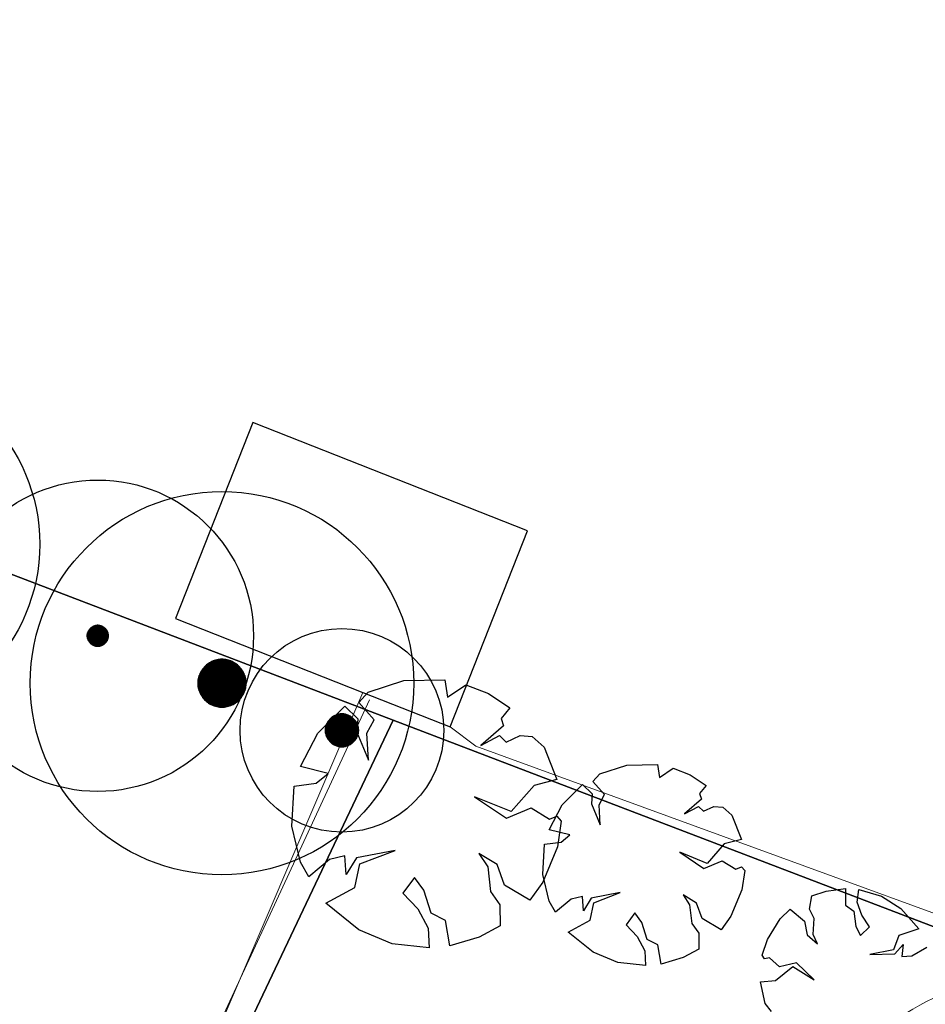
# Model space of a CAD drawing. Extents: x -1000932 to 2054797, y 285738 to 764020.
# Tile 325 of 656: x 186994 to 202107, y 594212 to 610654. Entities that reach past the tile are written whole.
import ezdxf

# ---------------------------------------------------------------- set-up
doc = ezdxf.new("R2010")
doc.units = 0
doc.header["$MEASUREMENT"] = 0
doc.layers.add('31.', color=7, linetype='CONTINUOUS')
doc.layers.add('HATCH_REACTORS', color=7, linetype='CONTINUOUS')
doc.layers.add('B14', color=1, linetype='CONTINUOUS', lineweight=30)
doc.layers.add('T03', color=84, linetype='CONTINUOUS', lineweight=0)

msp = doc.modelspace()

# ---------------------------------------------------------------- hatches: boundary and pattern name
at = {"layer": '31.', "linetype": 'Continuous'}
for points in [[(188175.696, 600238.842), (188175.696, 600492.936), (188168.977, 600486.248), (188168.977, 600245.529)], [(188182.759, 600232.529), (188182.759, 600499.279), (188175.696, 600492.936), (188175.696, 600238.842)], [(188190.134, 600226.592), (188190.134, 600505.217), (188182.759, 600499.279), (188182.759, 600232.529)], [(188197.821, 600221.061), (188197.821, 600510.748), (188190.134, 600505.217), (188190.134, 600226.592)], [(188205.821, 600215.936), (188205.821, 600515.842), (188197.821, 600510.748), (188197.821, 600221.061)], [(188214.071, 600211.279), (188214.071, 600520.498), (188205.821, 600515.842), (188205.821, 600215.936)], [(188222.571, 600207.061), (188222.571, 600524.717), (188214.071, 600520.498), (188214.071, 600211.279)], [(188231.259, 600203.311), (188231.259, 600528.467), (188222.571, 600524.717), (188222.571, 600207.061)], [(188240.165, 600200.061), (188240.165, 600531.717), (188231.259, 600528.467), (188231.259, 600203.311)], [(188249.227, 600197.279), (188249.227, 600534.529), (188240.165, 600531.717), (188240.165, 600200.061)], [(188258.415, 600194.998), (188258.415, 600536.811), (188249.227, 600534.529), (188249.227, 600197.279)], [(188267.727, 600193.186), (188267.727, 600538.592), (188258.415, 600536.811), (188258.415, 600194.998)], [(188277.102, 600191.904), (188277.102, 600539.873), (188267.727, 600538.592), (188267.727, 600193.186)], [(188286.571, 600191.154), (188286.571, 600540.654), (188277.102, 600539.873), (188277.102, 600191.904)], [(188296.04, 600190.904), (188296.04, 600540.904), (188286.571, 600540.654), (188286.571, 600191.154)], [(188305.509, 600191.154), (188305.509, 600540.654), (188296.04, 600540.904), (188296.04, 600190.904)], [(188314.946, 600191.904), (188314.946, 600539.873), (188305.509, 600540.654), (188305.509, 600191.154)], [(188324.352, 600193.186), (188324.352, 600538.592), (188314.946, 600539.873), (188314.946, 600191.904)], [(188333.665, 600194.998), (188333.665, 600536.811), (188324.352, 600538.592), (188324.352, 600193.186)], [(188342.852, 600197.279), (188342.852, 600534.529), (188333.665, 600536.811), (188333.665, 600194.998)], [(188351.915, 600200.061), (188351.915, 600531.717), (188342.852, 600534.529), (188342.852, 600197.279)], [(188360.821, 600203.311), (188360.821, 600528.467), (188351.915, 600531.717), (188351.915, 600200.061)], [(188369.509, 600207.061), (188369.509, 600524.717), (188360.821, 600528.467), (188360.821, 600203.311)], [(188378.009, 600211.279), (188378.009, 600520.498), (188369.509, 600524.717), (188369.509, 600207.061)], [(188386.259, 600215.936), (188386.259, 600515.842), (188378.009, 600520.498), (188378.009, 600211.279)], [(188394.259, 600221.061), (188394.259, 600510.748), (188386.259, 600515.842), (188386.259, 600215.936)], [(188401.946, 600226.592), (188401.946, 600505.217), (188394.259, 600510.748), (188394.259, 600221.061)], [(188409.321, 600232.529), (188409.321, 600499.279), (188401.946, 600505.217), (188401.946, 600226.592)], [(188416.384, 600238.842), (188416.384, 600492.936), (188409.321, 600499.279), (188409.321, 600232.529)], [(188423.102, 600245.529), (188423.102, 600486.248), (188416.384, 600492.936), (188416.384, 600238.842)], [(188121.29, 600375.373), (188121.04, 600365.904), (188121.29, 600356.404)], [(188122.071, 600346.967), (188122.071, 600384.811), (188121.29, 600375.373), (188121.29, 600356.404)], [(188123.352, 600337.592), (188123.352, 600394.217), (188122.071, 600384.811), (188122.071, 600346.967)], [(188125.134, 600328.279), (188125.134, 600403.529), (188123.352, 600394.217), (188123.352, 600337.592)], [(188127.415, 600319.092), (188127.415, 600412.717), (188125.134, 600403.529), (188125.134, 600328.279)], [(188130.196, 600310.029), (188130.196, 600421.779), (188127.415, 600412.717), (188127.415, 600319.092)], [(188133.477, 600301.123), (188133.477, 600430.654), (188130.196, 600421.779), (188130.196, 600310.029)], [(188137.227, 600292.404), (188137.227, 600439.373), (188133.477, 600430.654), (188133.477, 600301.123)], [(188141.415, 600283.936), (188141.415, 600447.873), (188137.227, 600439.373), (188137.227, 600292.404)], [(188146.102, 600275.686), (188146.102, 600456.123), (188141.415, 600447.873), (188141.415, 600283.936)], [(188151.196, 600267.686), (188151.196, 600464.092), (188146.102, 600456.123), (188146.102, 600275.686)], [(188156.727, 600259.998), (188156.727, 600471.811), (188151.196, 600464.092), (188151.196, 600267.686)], [(188162.665, 600252.592), (188162.665, 600479.186), (188156.727, 600471.811), (188156.727, 600259.998)], [(188168.977, 600245.529), (188168.977, 600486.248), (188162.665, 600479.186), (188162.665, 600252.592)], [(188429.415, 600252.592), (188429.415, 600479.186), (188423.102, 600486.248), (188423.102, 600245.529)], [(188435.352, 600259.998), (188435.352, 600471.811), (188429.415, 600479.186), (188429.415, 600252.592)], [(188440.884, 600267.686), (188440.884, 600464.092), (188435.352, 600471.811), (188435.352, 600259.998)], [(188445.977, 600275.686), (188445.977, 600456.123), (188440.884, 600464.092), (188440.884, 600267.686)], [(188450.665, 600283.936), (188450.665, 600447.873), (188445.977, 600456.123), (188445.977, 600275.686)], [(188454.852, 600292.404), (188454.852, 600439.373), (188450.665, 600447.873), (188450.665, 600283.936)], [(188458.602, 600301.123), (188458.602, 600430.654), (188454.852, 600439.373), (188454.852, 600292.404)], [(188461.884, 600310.029), (188461.884, 600421.779), (188458.602, 600430.654), (188458.602, 600301.123)], [(188464.665, 600319.092), (188464.665, 600412.717), (188461.884, 600421.779), (188461.884, 600310.029)], [(188466.946, 600328.279), (188466.946, 600403.529), (188464.665, 600412.717), (188464.665, 600319.092)], [(188468.727, 600337.592), (188468.727, 600394.217), (188466.946, 600403.529), (188466.946, 600328.279)], [(188470.009, 600346.967), (188470.009, 600384.811), (188468.727, 600394.217), (188468.727, 600337.592)], [(188470.79, 600356.404), (188470.79, 600375.373), (188470.009, 600384.811), (188470.009, 600346.967)], [(188471.04, 600365.904), (188470.79, 600375.373), (188470.79, 600356.404)], [(190064.165, 599314.936), (190064.165, 599832.842), (190050.602, 599815.967), (190050.602, 599331.811)], [(190078.634, 599298.811), (190078.634, 599848.967), (190064.165, 599832.842), (190064.165, 599314.936)], [(190093.946, 599283.498), (190093.946, 599864.279), (190078.634, 599848.967), (190078.634, 599298.811)], [(190110.071, 599269.029), (190110.071, 599878.748), (190093.946, 599864.279), (190093.946, 599283.498)], [(190126.977, 599255.467), (190126.977, 599892.342), (190110.071, 599878.748), (190110.071, 599269.029)], [(190144.571, 599242.811), (190144.571, 599904.967), (190126.977, 599892.342), (190126.977, 599255.467)], [(190162.821, 599231.154), (190162.821, 599916.623), (190144.571, 599904.967), (190144.571, 599242.811)], [(190181.665, 599220.498), (190181.665, 599927.311), (190162.821, 599916.623), (190162.821, 599231.154)], [(190201.071, 599210.873), (190201.071, 599936.936), (190181.665, 599927.311), (190181.665, 599220.498)], [(190220.977, 599202.311), (190220.977, 599945.498), (190201.071, 599936.936), (190201.071, 599210.873)], [(190241.321, 599194.842), (190241.321, 599952.967), (190220.977, 599945.498), (190220.977, 599202.311)], [(190262.04, 599188.467), (190262.04, 599959.311), (190241.321, 599952.967), (190241.321, 599194.842)], [(190283.04, 599183.248), (190283.04, 599964.529), (190262.04, 599959.311), (190262.04, 599188.467)], [(190304.321, 599179.154), (190304.321, 599968.623), (190283.04, 599964.529), (190283.04, 599183.248)], [(190325.79, 599176.248), (190325.79, 599971.561), (190304.321, 599968.623), (190304.321, 599179.154)], [(190347.384, 599174.467), (190347.384, 599973.311), (190325.79, 599971.561), (190325.79, 599176.248)], [(190369.04, 599173.904), (190369.04, 599973.904), (190347.384, 599973.311), (190347.384, 599174.467)], [(190390.696, 599174.467), (190390.696, 599973.311), (190369.04, 599973.904), (190369.04, 599173.904)], [(190412.29, 599176.248), (190412.29, 599971.561), (190390.696, 599973.311), (190390.696, 599174.467)], [(190433.759, 599179.154), (190433.759, 599968.623), (190412.29, 599971.561), (190412.29, 599176.248)], [(190455.04, 599183.248), (190455.04, 599964.529), (190433.759, 599968.623), (190433.759, 599179.154)], [(190476.04, 599188.467), (190476.04, 599959.311), (190455.04, 599964.529), (190455.04, 599183.248)], [(190496.759, 599194.842), (190496.759, 599952.967), (190476.04, 599959.311), (190476.04, 599188.467)], [(190517.102, 599202.311), (190517.102, 599945.498), (190496.759, 599952.967), (190496.759, 599194.842)], [(190537.009, 599210.873), (190537.009, 599936.936), (190517.102, 599945.498), (190517.102, 599202.311)], [(190556.415, 599220.498), (190556.415, 599927.311), (190537.009, 599936.936), (190537.009, 599210.873)], [(190575.259, 599231.154), (190575.259, 599916.623), (190556.415, 599927.311), (190556.415, 599220.498)], [(190593.509, 599242.811), (190593.509, 599904.967), (190575.259, 599916.623), (190575.259, 599231.154)], [(190611.102, 599255.467), (190611.102, 599892.342), (190593.509, 599904.967), (190593.509, 599242.811)], [(190627.977, 599269.029), (190627.977, 599878.748), (190611.102, 599892.342), (190611.102, 599255.467)], [(190644.102, 599283.498), (190644.102, 599864.279), (190627.977, 599878.748), (190627.977, 599269.029)], [(190659.446, 599298.811), (190659.446, 599848.967), (190644.102, 599864.279), (190644.102, 599283.498)], [(190673.915, 599314.936), (190673.915, 599832.842), (190659.446, 599848.967), (190659.446, 599298.811)], [(190687.477, 599331.811), (190687.477, 599815.967), (190673.915, 599832.842), (190673.915, 599314.936)], [(189983.602, 599466.873), (189983.602, 599680.904), (189978.384, 599659.873), (189978.384, 599487.904)], [(189989.977, 599446.186), (189989.977, 599701.623), (189983.602, 599680.904), (189983.602, 599466.873)], [(189997.446, 599425.842), (189997.446, 599721.936), (189989.977, 599701.623), (189989.977, 599446.186)], [(190006.009, 599405.936), (190006.009, 599741.842), (189997.446, 599721.936), (189997.446, 599425.842)], [(190015.634, 599386.529), (190015.634, 599761.248), (190006.009, 599741.842), (190006.009, 599405.936)], [(190026.29, 599367.686), (190026.29, 599780.123), (190015.634, 599761.248), (190015.634, 599386.529)], [(190037.977, 599349.404), (190037.977, 599798.373), (190026.29, 599780.123), (190026.29, 599367.686)], [(190050.602, 599331.811), (190050.602, 599815.967), (190037.977, 599798.373), (190037.977, 599349.404)], [(190700.102, 599349.404), (190700.102, 599798.373), (190687.477, 599815.967), (190687.477, 599331.811)], [(190711.79, 599367.686), (190711.79, 599780.123), (190700.102, 599798.373), (190700.102, 599349.404)], [(190722.446, 599386.529), (190722.446, 599761.248), (190711.79, 599780.123), (190711.79, 599367.686)], [(190732.071, 599405.936), (190732.071, 599741.842), (190722.446, 599761.248), (190722.446, 599386.529)], [(190740.634, 599425.842), (190740.634, 599721.936), (190732.071, 599741.842), (190732.071, 599405.936)], [(190748.102, 599446.186), (190748.102, 599701.623), (190740.634, 599721.936), (190740.634, 599425.842)], [(190754.446, 599466.873), (190754.446, 599680.904), (190748.102, 599701.623), (190748.102, 599446.186)], [(190759.696, 599487.904), (190759.696, 599659.873), (190754.446, 599680.904), (190754.446, 599466.873)], [(189969.634, 599595.561), (189969.04, 599573.904), (189969.634, 599552.248)], [(189971.384, 599530.654), (189971.384, 599617.154), (189969.634, 599595.561), (189969.634, 599552.248)], [(189974.321, 599509.186), (189974.321, 599638.592), (189971.384, 599617.154), (189971.384, 599530.654)], [(189978.384, 599487.904), (189978.384, 599659.873), (189974.321, 599638.592), (189974.321, 599509.186)], [(190763.759, 599509.186), (190763.759, 599638.592), (190759.696, 599659.873), (190759.696, 599487.904)], [(190766.696, 599530.654), (190766.696, 599617.154), (190763.759, 599638.592), (190763.759, 599509.186)], [(190768.446, 599552.248), (190768.446, 599595.561), (190766.696, 599617.154), (190766.696, 599530.654)], [(190768.446, 599552.248), (190769.04, 599573.904), (190768.446, 599595.561)], [(192216.727, 598559.279), (192216.727, 599014.498), (192204.602, 599005.811), (192204.602, 598567.967)], [(192229.259, 598551.248), (192229.259, 599022.529), (192216.727, 599014.498), (192216.727, 598559.279)], [(192242.227, 598543.936), (192242.227, 599029.873), (192229.259, 599022.529), (192229.259, 598551.248)], [(192255.571, 598537.311), (192255.571, 599036.467), (192242.227, 599029.873), (192242.227, 598543.936)], [(192269.259, 598531.436), (192269.259, 599042.373), (192255.571, 599036.467), (192255.571, 598537.311)], [(192283.227, 598526.279), (192283.227, 599047.498), (192269.259, 599042.373), (192269.259, 598531.436)], [(192297.477, 598521.904), (192297.477, 599051.873), (192283.227, 599047.498), (192283.227, 598526.279)], [(192311.915, 598518.311), (192311.915, 599055.467), (192297.477, 599051.873), (192297.477, 598521.904)], [(192326.54, 598515.529), (192326.54, 599058.279), (192311.915, 599055.467), (192311.915, 598518.311)], [(192341.29, 598513.498), (192341.29, 599060.279), (192326.54, 599058.279), (192326.54, 598515.529)], [(192356.165, 598512.311), (192356.165, 599061.498), (192341.29, 599060.279), (192341.29, 598513.498)], [(192371.04, 598511.904), (192371.04, 599061.904), (192356.165, 599061.498), (192356.165, 598512.311)], [(192385.915, 598512.311), (192385.915, 599061.498), (192371.04, 599061.904), (192371.04, 598511.904)], [(192400.759, 598513.498), (192400.759, 599060.279), (192385.915, 599061.498), (192385.915, 598512.311)], [(192415.54, 598515.529), (192415.54, 599058.279), (192400.759, 599060.279), (192400.759, 598513.498)], [(192430.165, 598518.311), (192430.165, 599055.467), (192415.54, 599058.279), (192415.54, 598515.529)], [(192444.602, 598521.904), (192444.602, 599051.873), (192430.165, 599055.467), (192430.165, 598518.311)], [(192458.852, 598526.279), (192458.852, 599047.498), (192444.602, 599051.873), (192444.602, 598521.904)], [(192472.821, 598531.436), (192472.821, 599042.373), (192458.852, 599047.498), (192458.852, 598526.279)], [(192486.509, 598537.311), (192486.509, 599036.467), (192472.821, 599042.373), (192472.821, 598531.436)], [(192499.852, 598543.936), (192499.852, 599029.873), (192486.509, 599036.467), (192486.509, 598537.311)], [(192512.821, 598551.248), (192512.821, 599022.529), (192499.852, 599029.873), (192499.852, 598543.936)], [(192525.352, 598559.279), (192525.352, 599014.498), (192512.821, 599022.529), (192512.821, 598551.248)], [(192537.477, 598567.967), (192537.477, 599005.811), (192525.352, 599014.498), (192525.352, 598559.279)], [(192102.477, 598727.779), (192102.477, 598845.998), (192099.665, 598831.373), (192099.665, 598742.404)], [(192106.071, 598713.311), (192106.071, 598860.467), (192102.477, 598845.998), (192102.477, 598727.779)], [(192110.446, 598699.092), (192110.446, 598874.717), (192106.071, 598860.467), (192106.071, 598713.311)], [(192115.571, 598685.092), (192115.571, 598888.686), (192110.446, 598874.717), (192110.446, 598699.092)], [(192121.446, 598671.436), (192121.446, 598902.373), (192115.571, 598888.686), (192115.571, 598685.092)], [(192128.071, 598658.092), (192128.071, 598915.717), (192121.446, 598902.373), (192121.446, 598671.436)], [(192135.415, 598645.123), (192135.415, 598928.654), (192128.071, 598915.717), (192128.071, 598658.092)], [(192143.415, 598632.561), (192143.415, 598941.217), (192135.415, 598928.654), (192135.415, 598645.123)], [(192152.102, 598620.467), (192152.102, 598953.311), (192143.415, 598941.217), (192143.415, 598632.561)], [(192161.446, 598608.873), (192161.446, 598964.936), (192152.102, 598953.311), (192152.102, 598620.467)], [(192171.384, 598597.779), (192171.384, 598975.998), (192161.446, 598964.936), (192161.446, 598608.873)], [(192181.915, 598587.248), (192181.915, 598986.529), (192171.384, 598975.998), (192171.384, 598597.779)], [(192193.009, 598577.311), (192193.009, 598996.498), (192181.915, 598986.529), (192181.915, 598587.248)], [(192204.602, 598567.967), (192204.602, 599005.811), (192193.009, 598996.498), (192193.009, 598577.311)], [(192549.071, 598577.311), (192549.071, 598996.498), (192537.477, 599005.811), (192537.477, 598567.967)], [(192560.165, 598587.248), (192560.165, 598986.529), (192549.071, 598996.498), (192549.071, 598577.311)], [(192570.696, 598597.779), (192570.696, 598975.998), (192560.165, 598986.529), (192560.165, 598587.248)], [(192580.634, 598608.873), (192580.634, 598964.936), (192570.696, 598975.998), (192570.696, 598597.779)], [(192589.977, 598620.467), (192589.977, 598953.311), (192580.634, 598964.936), (192580.634, 598608.873)], [(192598.665, 598632.561), (192598.665, 598941.217), (192589.977, 598953.311), (192589.977, 598620.467)], [(192606.665, 598645.123), (192606.665, 598928.654), (192598.665, 598941.217), (192598.665, 598632.561)], [(192614.009, 598658.092), (192614.009, 598915.717), (192606.665, 598928.654), (192606.665, 598645.123)], [(192620.634, 598671.436), (192620.634, 598902.373), (192614.009, 598915.717), (192614.009, 598658.092)], [(192626.509, 598685.092), (192626.509, 598888.686), (192620.634, 598902.373), (192620.634, 598671.436)], [(192631.634, 598699.092), (192631.634, 598874.717), (192626.509, 598888.686), (192626.509, 598685.092)], [(192636.009, 598713.311), (192636.009, 598860.467), (192631.634, 598874.717), (192631.634, 598699.092)], [(192639.602, 598727.779), (192639.602, 598845.998), (192636.009, 598860.467), (192636.009, 598713.311)], [(192642.415, 598742.404), (192642.415, 598831.373), (192639.602, 598845.998), (192639.602, 598727.779)], [(192096.446, 598801.779), (192096.04, 598786.904), (192096.446, 598771.998)], [(192097.665, 598757.154), (192097.665, 598816.623), (192096.446, 598801.779), (192096.446, 598771.998)], [(192099.665, 598742.404), (192099.665, 598831.373), (192097.665, 598816.623), (192097.665, 598757.154)], [(192644.415, 598757.154), (192644.415, 598816.623), (192642.415, 598831.373), (192642.415, 598742.404)], [(192645.634, 598771.998), (192645.634, 598801.779), (192644.415, 598816.623), (192644.415, 598757.154)], [(192646.04, 598786.904), (192645.634, 598801.779), (192645.634, 598771.998)]]:
    msp.add_hatch(color=7, dxfattribs=at).paths.add_polyline_path(points, flags=0)

# ---------------------------------------------------------------- linework, layer by layer
at = {"layer": '31.', "color": 7, "linetype": 'Continuous', "lineweight": 25, "ltscale": 10}
for points in [[(150984.04, 622432.904), (173433.04, 613174.904), (181072.04, 610121.904), (178812.04, 604466.904), (193224.04, 598956.904), (232286.04, 584022.904), (240141.04, 602936.904), (215350.04, 613042.904), (202193.04, 618336.904), (199000.04, 611251.904), (155583.04, 628611.904), (153558.04, 626554.904)], [(178420.04, 567736.904), (193224.04, 598956.904), (178812.04, 604466.904), (181072.04, 610121.904), (173433.04, 613174.904), (150984.04, 622432.904), (134482.04, 596003.904)]]:
    msp.add_lwpolyline(points, close=True, dxfattribs=at)
for points in [[(192810.165, 599425.967), (193405.415, 599620.654)], [(193405.415, 599620.654), (194086.852, 599628.904)], [(194086.852, 599628.904), (194135.415, 599340.279)], [(194135.415, 599340.279), (194437.759, 599547.467)], [(194437.759, 599547.467), (194814.915, 599399.842)], [(192654.696, 599254.061), (192810.165, 599425.967)], [(194814.915, 599399.842), (195171.696, 599164.467)], [(191970.915, 598737.842), (192422.071, 599187.842)], [(192422.071, 599187.842), (192637.477, 598980.686)], [(192910.821, 598963.467), (192654.696, 599254.061)], [(195171.696, 599164.467), (195028.352, 598985.092)], [(234725.04, 551406.904), (234725.04, 551406.904), (236189.04, 551081.904), (236403.04, 551958.904), (241854.04, 574262.904), (242453.04, 576707.904), (236120.04, 578341.904), (237548.04, 582010.904), (232286.04, 584022.904), (193224.04, 598956.904), (178420.04, 567736.904)], [(192637.477, 598980.686), (192618.29, 598758.623)], [(192789.04, 598737.498), (192910.821, 598963.467)], [(195068.696, 598860.186), (194691.977, 598531.592)], [(195028.352, 598985.092), (195068.696, 598860.186)], [(191679.977, 598181.342), (191970.915, 598737.842)], [(192618.29, 598758.623), (192814.102, 598287.904)], [(192814.102, 598287.904), (192789.04, 598737.498)], [(194691.977, 598531.592), (195003.696, 598699.592)], [(195003.696, 598699.592), (195112.571, 598591.123)], [(195112.571, 598591.123), (195345.602, 598698.842)], [(195345.602, 598698.842), (195545.727, 598684.748)], [(195545.727, 598684.748), (195744.29, 598504.592)], [(195744.29, 598504.592), (195956.571, 597965.342)], [(196678.102, 598061.467), (197124.54, 598207.467)], [(197124.54, 598207.467), (197635.602, 598213.654)], [(197635.602, 598213.654), (197672.04, 597997.186)], [(192142.884, 598064.654), (191679.977, 598181.342)], [(191943.54, 597902.904), (192142.884, 598064.654)], [(196561.477, 597932.529), (196678.102, 598061.467)], [(197672.04, 597997.186), (197898.79, 598152.561)], [(197898.79, 598152.561), (198181.665, 598041.842)], [(198181.665, 598041.842), (198449.227, 597865.342)], [(191571.884, 597855.092), (191943.54, 597902.904)], [(195577.071, 597863.904), (195194.477, 597430.342)], [(195956.571, 597965.342), (195577.071, 597863.904)], [(196048.665, 597545.373), (196387.009, 597882.873)], [(196387.009, 597882.873), (196548.571, 597727.498)], [(196753.602, 597714.592), (196561.477, 597932.529)], [(198449.227, 597865.342), (198341.727, 597730.811)], [(191536.29, 597183.842), (191571.884, 597855.092)], [(196548.571, 597727.498), (196534.196, 597560.967)], [(196662.259, 597545.092), (196753.602, 597714.592)], [(198341.727, 597730.811), (198372.009, 597637.123)], [(194586.259, 597677.811), (195117.727, 597318.717)], [(195194.477, 597430.342), (194586.259, 597677.811)], [(195830.446, 597127.998), (196048.665, 597545.373)], [(196534.196, 597560.967), (196681.071, 597207.904)], [(196681.071, 597207.904), (196662.259, 597545.092)], [(198372.009, 597637.123), (198089.446, 597390.686)], [(195117.727, 597318.717), (195532.071, 597490.654)], [(195532.071, 597490.654), (195835.571, 597304.654)], [(198089.446, 597390.686), (198323.259, 597516.686)], [(198323.259, 597516.686), (198404.915, 597435.342)], [(198404.915, 597435.342), (198579.665, 597516.123)], [(198579.665, 597516.123), (198729.759, 597505.529)], [(198729.759, 597505.529), (198878.696, 597370.436)], [(198878.696, 597370.436), (199037.884, 596965.998)], [(195835.571, 597304.654), (195958.165, 597354.779)], [(195958.165, 597354.779), (196030.602, 597268.623)], [(196030.602, 597268.623), (195967.977, 596839.498)], [(191679.634, 596586.623), (191536.29, 597183.842)], [(196177.634, 597040.467), (195830.446, 597127.998)], [(196028.134, 596919.154), (196177.634, 597040.467)], [(195722.696, 596379.873), (195749.384, 596883.311)], [(195749.384, 596883.311), (196028.134, 596919.154)], [(198753.29, 596889.904), (198466.321, 596564.748)], [(199037.884, 596965.998), (198753.29, 596889.904)], [(193259.071, 596779.373), (192615.634, 596655.967)], [(192670.852, 596555.342), (193259.071, 596779.373)], [(194657.977, 596732.029), (194804.852, 596508.436)], [(194961.509, 596546.029), (194657.977, 596732.029)], [(195967.977, 596839.498), (195725.571, 596253.123)], [(198010.165, 596750.342), (198408.759, 596481.029)], [(198466.321, 596564.748), (198010.165, 596750.342)], [(191821.415, 596341.061), (191679.634, 596586.623)], [(192166.04, 596630.904), (191821.415, 596341.061)], [(192420.602, 596691.998), (192166.04, 596630.904)], [(192444.509, 596376.748), (192420.602, 596691.998)], [(192615.634, 596655.967), (192444.509, 596376.748)], [(192589.04, 596162.904), (192670.852, 596555.342)], [(195085.259, 596202.967), (194961.509, 596546.029)], [(198408.759, 596481.029), (198719.509, 596609.998)], [(198719.509, 596609.998), (198947.165, 596470.467)], [(194804.852, 596508.436), (194852.259, 596095.248)], [(195830.196, 595931.936), (195722.696, 596379.873)], [(198947.165, 596470.467), (199039.102, 596508.092)], [(199039.102, 596508.092), (199093.446, 596443.467)], [(199093.446, 596443.467), (199046.477, 596121.592)], [(193584.54, 596329.404), (193389.134, 596065.029)], [(193738.852, 596117.936), (193584.54, 596329.404)], [(195725.571, 596253.123), (195507.852, 595952.342)], [(192103.04, 595901.279), (192589.04, 596162.904)], [(193389.134, 596065.029), (193638.227, 595803.842)], [(193862.227, 595733.342), (193738.852, 596117.936)], [(194852.259, 596095.248), (195008.915, 595873.998)], [(195507.852, 595952.342), (195085.259, 596202.967)], [(197014.79, 596076.498), (196532.196, 595983.967)], [(196573.602, 595908.498), (197014.79, 596076.498)], [(199046.477, 596121.592), (198864.665, 595681.842)], [(200212.821, 596020.904), (200451.759, 596101.686)], [(200451.759, 596101.686), (200777.04, 596143.373)], [(200777.04, 596143.373), (200776.759, 595866.686)], [(200972.634, 595918.748), (200996.946, 596126.311)], [(200996.946, 596126.311), (201377.634, 596017.404)], [(192655.634, 595454.061), (192103.04, 595901.279)], [(195936.54, 595747.779), (195830.196, 595931.936)], [(196195.009, 595965.154), (195936.54, 595747.779)], [(196385.915, 596010.998), (196195.009, 595965.154)], [(196403.852, 595774.529), (196385.915, 596010.998)], [(196532.196, 595983.967), (196403.852, 595774.529)], [(196512.227, 595614.186), (196573.602, 595908.498)], [(198063.946, 596041.029), (198174.102, 595873.311)], [(198291.602, 595901.498), (198063.946, 596041.029)], [(198384.415, 595644.217), (198291.602, 595901.498)], [(200176.571, 595799.654), (200212.821, 596020.904)], [(201045.696, 595698.592), (200972.634, 595918.748)], [(201377.634, 596017.404), (201700.415, 595814.436)], [(193638.227, 595803.842), (193808.602, 595482.311)], [(194098.009, 595613.904), (193862.227, 595733.342)], [(195008.915, 595873.998), (195010.509, 595522.311)], [(197258.884, 595739.029), (197112.321, 595540.779)], [(197374.602, 595580.436), (197258.884, 595739.029)], [(198174.102, 595873.311), (198209.665, 595563.436)], [(199685.915, 595637.217), (199854.634, 595803.217)], [(199854.634, 595803.217), (200093.759, 595600.936)], [(200251.634, 595643.967), (200176.571, 595799.654)], [(200776.759, 595866.686), (200912.321, 595766.623)], [(200912.321, 595766.623), (200949.165, 595511.811)], [(201700.415, 595814.436), (202000.446, 595474.779)], [(194169.696, 595185.873), (194098.009, 595613.904)], [(196147.727, 595417.936), (196512.227, 595614.186)], [(197467.134, 595291.998), (197374.602, 595580.436)], [(198209.665, 595563.436), (198327.165, 595397.498)], [(198701.352, 595456.248), (198384.415, 595644.217)], [(198864.665, 595681.842), (198701.352, 595456.248)], [(199471.415, 595294.248), (199685.915, 595637.217)], [(200093.759, 595600.936), (200135.227, 595372.154)], [(200237.696, 595379.217), (200251.634, 595643.967)], [(201174.602, 595508.029), (201045.696, 595698.592)], [(193207.852, 595224.217), (192655.634, 595454.061)], [(193808.602, 595482.311), (193825.04, 595154.904)], [(195010.509, 595522.311), (194661.946, 595335.092)], [(196562.196, 595082.529), (196147.727, 595417.936)], [(197112.321, 595540.779), (197299.134, 595344.873)], [(198327.165, 595397.498), (198328.352, 595133.717)], [(200949.165, 595511.811), (201023.79, 595362.529)], [(201023.79, 595362.529), (201174.602, 595508.029)], [(202000.446, 595474.779), (201667.227, 595361.748)], [(194661.946, 595335.092), (194169.696, 595185.873)], [(197299.134, 595344.873), (197426.915, 595103.717)], [(197643.977, 595202.436), (197467.134, 595291.998)], [(199386.602, 595031.123), (199471.415, 595294.248)], [(200135.227, 595372.154), (200306.321, 595223.092)], [(200306.321, 595223.092), (200237.696, 595379.217)], [(201667.227, 595361.748), (201574.227, 595123.748)], [(193825.04, 595154.904), (193207.852, 595224.217)], [(196976.352, 594910.154), (196562.196, 595082.529)], [(197426.915, 595103.717), (197439.259, 594858.186)], [(197697.727, 594881.373), (197643.977, 595202.436)], [(198328.352, 595133.717), (198066.946, 594993.311)], [(201574.227, 595123.748), (201180.727, 595045.186)], [(201598.29, 595054.623), (201735.446, 595212.029)], [(201735.446, 595212.029), (201717.071, 595011.311)], [(201883.571, 595022.779), (202130.915, 595168.467)], [(197439.259, 594858.186), (196976.352, 594910.154)], [(198066.946, 594993.311), (197697.727, 594881.373)], [(199423.04, 594969.279), (199386.602, 595031.123)], [(199505.415, 594987.811), (199423.04, 594969.279)], [(199676.509, 594838.748), (199505.415, 594987.811)], [(199955.196, 594902.967), (199676.509, 594838.748)], [(200251.259, 594620.936), (199955.196, 594902.967)], [(201180.727, 595045.186), (201598.29, 595054.623)], [(201717.071, 595011.311), (201883.571, 595022.779)], [(199608.696, 594608.873), (199895.102, 594840.904)], [(199895.102, 594840.904), (200251.259, 594620.936)], [(199359.384, 594585.279), (199608.696, 594608.873)], [(199435.727, 594223.811), (199359.384, 594585.279)], [(199541.477, 594089.529), (199435.727, 594223.811)]]:
    msp.add_lwpolyline(points, dxfattribs=at)
at = {"layer": '31.', "color": 7, "linetype": 'Continuous', "lineweight": 13, "ltscale": 10}
msp.add_lwpolyline([(192828.884, 599293.561), (185910.759, 584368.217)], dxfattribs=at)
at = {"layer": '31.', "color": 7, "linetype": 'Continuous', "lineweight": 18, "ltscale": 10}
msp.add_lwpolyline([(211320.196, 592038.467), (205705.946, 594183.248), (205258.227, 594354.686, 0.622215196), (200192.134, 589993.748, -0.141501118), (200057.915, 584998.561)], format="xyb", dxfattribs=at)
at = {"layer": '31.', "color": 7, "linetype": 'Continuous'}
for centre, radius in [((184328.04, 601895.904), 3000), ((188296.04, 600365.904), 2600), ((190369.04, 599573.904), 3200), ((192371.04, 598786.904), 1700)]:
    msp.add_circle(centre, radius, dxfattribs=at)
at = {"layer": 'B14', "flags": 128}
for points in [[(190884.144, 603926.921), (189593.144, 600651.921), (192718.144, 599419.921)], [(194179.144, 598843.921), (195470.144, 602118.921), (190884.144, 603926.921)], [(192718.144, 599419.921), (194179.144, 598843.921)]]:
    msp.add_lwpolyline(points, dxfattribs=at)
at = {"layer": 'HATCH_REACTORS', "ltscale": 10}
for points in [[(188175.696, 600238.842), (188175.696, 600492.936), (188168.977, 600486.248), (188168.977, 600245.529)], [(188182.759, 600232.529), (188182.759, 600499.279), (188175.696, 600492.936), (188175.696, 600238.842)], [(188190.134, 600226.592), (188190.134, 600505.217), (188182.759, 600499.279), (188182.759, 600232.529)], [(188197.821, 600221.061), (188197.821, 600510.748), (188190.134, 600505.217), (188190.134, 600226.592)], [(188205.821, 600215.936), (188205.821, 600515.842), (188197.821, 600510.748), (188197.821, 600221.061)], [(188214.071, 600211.279), (188214.071, 600520.498), (188205.821, 600515.842), (188205.821, 600215.936)], [(188222.571, 600207.061), (188222.571, 600524.717), (188214.071, 600520.498), (188214.071, 600211.279)], [(188231.259, 600203.311), (188231.259, 600528.467), (188222.571, 600524.717), (188222.571, 600207.061)], [(188240.165, 600200.061), (188240.165, 600531.717), (188231.259, 600528.467), (188231.259, 600203.311)], [(188249.227, 600197.279), (188249.227, 600534.529), (188240.165, 600531.717), (188240.165, 600200.061)], [(188258.415, 600194.998), (188258.415, 600536.811), (188249.227, 600534.529), (188249.227, 600197.279)], [(188267.727, 600193.186), (188267.727, 600538.592), (188258.415, 600536.811), (188258.415, 600194.998)], [(188277.102, 600191.904), (188277.102, 600539.873), (188267.727, 600538.592), (188267.727, 600193.186)], [(188286.571, 600191.154), (188286.571, 600540.654), (188277.102, 600539.873), (188277.102, 600191.904)], [(188296.04, 600190.904), (188296.04, 600540.904), (188286.571, 600540.654), (188286.571, 600191.154)], [(188305.509, 600191.154), (188305.509, 600540.654), (188296.04, 600540.904), (188296.04, 600190.904)], [(188314.946, 600191.904), (188314.946, 600539.873), (188305.509, 600540.654), (188305.509, 600191.154)], [(188324.352, 600193.186), (188324.352, 600538.592), (188314.946, 600539.873), (188314.946, 600191.904)], [(188333.665, 600194.998), (188333.665, 600536.811), (188324.352, 600538.592), (188324.352, 600193.186)], [(188342.852, 600197.279), (188342.852, 600534.529), (188333.665, 600536.811), (188333.665, 600194.998)], [(188351.915, 600200.061), (188351.915, 600531.717), (188342.852, 600534.529), (188342.852, 600197.279)], [(188360.821, 600203.311), (188360.821, 600528.467), (188351.915, 600531.717), (188351.915, 600200.061)], [(188369.509, 600207.061), (188369.509, 600524.717), (188360.821, 600528.467), (188360.821, 600203.311)], [(188378.009, 600211.279), (188378.009, 600520.498), (188369.509, 600524.717), (188369.509, 600207.061)], [(188386.259, 600215.936), (188386.259, 600515.842), (188378.009, 600520.498), (188378.009, 600211.279)], [(188394.259, 600221.061), (188394.259, 600510.748), (188386.259, 600515.842), (188386.259, 600215.936)], [(188401.946, 600226.592), (188401.946, 600505.217), (188394.259, 600510.748), (188394.259, 600221.061)], [(188409.321, 600232.529), (188409.321, 600499.279), (188401.946, 600505.217), (188401.946, 600226.592)], [(188416.384, 600238.842), (188416.384, 600492.936), (188409.321, 600499.279), (188409.321, 600232.529)], [(188423.102, 600245.529), (188423.102, 600486.248), (188416.384, 600492.936), (188416.384, 600238.842)], [(188121.29, 600375.373), (188121.04, 600365.904), (188121.29, 600356.404)], [(188122.071, 600346.967), (188122.071, 600384.811), (188121.29, 600375.373), (188121.29, 600356.404)], [(188123.352, 600337.592), (188123.352, 600394.217), (188122.071, 600384.811), (188122.071, 600346.967)], [(188125.134, 600328.279), (188125.134, 600403.529), (188123.352, 600394.217), (188123.352, 600337.592)], [(188127.415, 600319.092), (188127.415, 600412.717), (188125.134, 600403.529), (188125.134, 600328.279)], [(188130.196, 600310.029), (188130.196, 600421.779), (188127.415, 600412.717), (188127.415, 600319.092)], [(188133.477, 600301.123), (188133.477, 600430.654), (188130.196, 600421.779), (188130.196, 600310.029)], [(188137.227, 600292.404), (188137.227, 600439.373), (188133.477, 600430.654), (188133.477, 600301.123)], [(188141.415, 600283.936), (188141.415, 600447.873), (188137.227, 600439.373), (188137.227, 600292.404)], [(188146.102, 600275.686), (188146.102, 600456.123), (188141.415, 600447.873), (188141.415, 600283.936)], [(188151.196, 600267.686), (188151.196, 600464.092), (188146.102, 600456.123), (188146.102, 600275.686)], [(188156.727, 600259.998), (188156.727, 600471.811), (188151.196, 600464.092), (188151.196, 600267.686)], [(188162.665, 600252.592), (188162.665, 600479.186), (188156.727, 600471.811), (188156.727, 600259.998)], [(188168.977, 600245.529), (188168.977, 600486.248), (188162.665, 600479.186), (188162.665, 600252.592)], [(188429.415, 600252.592), (188429.415, 600479.186), (188423.102, 600486.248), (188423.102, 600245.529)], [(188435.352, 600259.998), (188435.352, 600471.811), (188429.415, 600479.186), (188429.415, 600252.592)], [(188440.884, 600267.686), (188440.884, 600464.092), (188435.352, 600471.811), (188435.352, 600259.998)], [(188445.977, 600275.686), (188445.977, 600456.123), (188440.884, 600464.092), (188440.884, 600267.686)], [(188450.665, 600283.936), (188450.665, 600447.873), (188445.977, 600456.123), (188445.977, 600275.686)], [(188454.852, 600292.404), (188454.852, 600439.373), (188450.665, 600447.873), (188450.665, 600283.936)], [(188458.602, 600301.123), (188458.602, 600430.654), (188454.852, 600439.373), (188454.852, 600292.404)], [(188461.884, 600310.029), (188461.884, 600421.779), (188458.602, 600430.654), (188458.602, 600301.123)], [(188464.665, 600319.092), (188464.665, 600412.717), (188461.884, 600421.779), (188461.884, 600310.029)], [(188466.946, 600328.279), (188466.946, 600403.529), (188464.665, 600412.717), (188464.665, 600319.092)], [(188468.727, 600337.592), (188468.727, 600394.217), (188466.946, 600403.529), (188466.946, 600328.279)], [(188470.009, 600346.967), (188470.009, 600384.811), (188468.727, 600394.217), (188468.727, 600337.592)], [(188470.79, 600356.404), (188470.79, 600375.373), (188470.009, 600384.811), (188470.009, 600346.967)], [(188471.04, 600365.904), (188471.04, 600365.904), (188470.79, 600375.373), (188470.79, 600356.404)], [(190064.165, 599314.936), (190064.165, 599832.842), (190050.602, 599815.967), (190050.602, 599331.811)], [(190078.634, 599298.811), (190078.634, 599848.967), (190064.165, 599832.842), (190064.165, 599314.936)], [(190093.946, 599283.498), (190093.946, 599864.279), (190078.634, 599848.967), (190078.634, 599298.811)], [(190110.071, 599269.029), (190110.071, 599878.748), (190093.946, 599864.279), (190093.946, 599283.498)], [(190126.977, 599255.467), (190126.977, 599892.342), (190110.071, 599878.748), (190110.071, 599269.029)], [(190144.571, 599242.811), (190144.571, 599904.967), (190126.977, 599892.342), (190126.977, 599255.467)], [(190162.821, 599231.154), (190162.821, 599916.623), (190144.571, 599904.967), (190144.571, 599242.811)], [(190181.665, 599220.498), (190181.665, 599927.311), (190162.821, 599916.623), (190162.821, 599231.154)], [(190201.071, 599210.873), (190201.071, 599936.936), (190181.665, 599927.311), (190181.665, 599220.498)], [(190220.977, 599202.311), (190220.977, 599945.498), (190201.071, 599936.936), (190201.071, 599210.873)], [(190241.321, 599194.842), (190241.321, 599952.967), (190220.977, 599945.498), (190220.977, 599202.311)], [(190262.04, 599188.467), (190262.04, 599959.311), (190241.321, 599952.967), (190241.321, 599194.842)], [(190283.04, 599183.248), (190283.04, 599964.529), (190262.04, 599959.311), (190262.04, 599188.467)], [(190304.321, 599179.154), (190304.321, 599968.623), (190283.04, 599964.529), (190283.04, 599183.248)], [(190325.79, 599176.248), (190325.79, 599971.561), (190304.321, 599968.623), (190304.321, 599179.154)], [(190347.384, 599174.467), (190347.384, 599973.311), (190325.79, 599971.561), (190325.79, 599176.248)], [(190369.04, 599173.904), (190369.04, 599973.904), (190347.384, 599973.311), (190347.384, 599174.467)], [(190390.696, 599174.467), (190390.696, 599973.311), (190369.04, 599973.904), (190369.04, 599173.904)], [(190412.29, 599176.248), (190412.29, 599971.561), (190390.696, 599973.311), (190390.696, 599174.467)], [(190433.759, 599179.154), (190433.759, 599968.623), (190412.29, 599971.561), (190412.29, 599176.248)], [(190455.04, 599183.248), (190455.04, 599964.529), (190433.759, 599968.623), (190433.759, 599179.154)], [(190476.04, 599188.467), (190476.04, 599959.311), (190455.04, 599964.529), (190455.04, 599183.248)], [(190496.759, 599194.842), (190496.759, 599952.967), (190476.04, 599959.311), (190476.04, 599188.467)], [(190517.102, 599202.311), (190517.102, 599945.498), (190496.759, 599952.967), (190496.759, 599194.842)], [(190537.009, 599210.873), (190537.009, 599936.936), (190517.102, 599945.498), (190517.102, 599202.311)], [(190556.415, 599220.498), (190556.415, 599927.311), (190537.009, 599936.936), (190537.009, 599210.873)], [(190575.259, 599231.154), (190575.259, 599916.623), (190556.415, 599927.311), (190556.415, 599220.498)], [(190593.509, 599242.811), (190593.509, 599904.967), (190575.259, 599916.623), (190575.259, 599231.154)], [(190611.102, 599255.467), (190611.102, 599892.342), (190593.509, 599904.967), (190593.509, 599242.811)], [(190627.977, 599269.029), (190627.977, 599878.748), (190611.102, 599892.342), (190611.102, 599255.467)], [(190644.102, 599283.498), (190644.102, 599864.279), (190627.977, 599878.748), (190627.977, 599269.029)], [(190659.446, 599298.811), (190659.446, 599848.967), (190644.102, 599864.279), (190644.102, 599283.498)], [(190673.915, 599314.936), (190673.915, 599832.842), (190659.446, 599848.967), (190659.446, 599298.811)], [(190687.477, 599331.811), (190687.477, 599815.967), (190673.915, 599832.842), (190673.915, 599314.936)], [(189983.602, 599466.873), (189983.602, 599680.904), (189978.384, 599659.873), (189978.384, 599487.904)], [(189989.977, 599446.186), (189989.977, 599701.623), (189983.602, 599680.904), (189983.602, 599466.873)], [(189997.446, 599425.842), (189997.446, 599721.936), (189989.977, 599701.623), (189989.977, 599446.186)], [(190006.009, 599405.936), (190006.009, 599741.842), (189997.446, 599721.936), (189997.446, 599425.842)], [(190015.634, 599386.529), (190015.634, 599761.248), (190006.009, 599741.842), (190006.009, 599405.936)], [(190026.29, 599367.686), (190026.29, 599780.123), (190015.634, 599761.248), (190015.634, 599386.529)], [(190037.977, 599349.404), (190037.977, 599798.373), (190026.29, 599780.123), (190026.29, 599367.686)], [(190050.602, 599331.811), (190050.602, 599815.967), (190037.977, 599798.373), (190037.977, 599349.404)], [(190700.102, 599349.404), (190700.102, 599798.373), (190687.477, 599815.967), (190687.477, 599331.811)], [(190711.79, 599367.686), (190711.79, 599780.123), (190700.102, 599798.373), (190700.102, 599349.404)], [(190722.446, 599386.529), (190722.446, 599761.248), (190711.79, 599780.123), (190711.79, 599367.686)], [(190732.071, 599405.936), (190732.071, 599741.842), (190722.446, 599761.248), (190722.446, 599386.529)], [(190740.634, 599425.842), (190740.634, 599721.936), (190732.071, 599741.842), (190732.071, 599405.936)], [(190748.102, 599446.186), (190748.102, 599701.623), (190740.634, 599721.936), (190740.634, 599425.842)], [(190754.446, 599466.873), (190754.446, 599680.904), (190748.102, 599701.623), (190748.102, 599446.186)], [(190759.696, 599487.904), (190759.696, 599659.873), (190754.446, 599680.904), (190754.446, 599466.873)], [(189969.634, 599595.561), (189969.04, 599573.904), (189969.634, 599552.248)], [(189971.384, 599530.654), (189971.384, 599617.154), (189969.634, 599595.561), (189969.634, 599552.248)], [(189974.321, 599509.186), (189974.321, 599638.592), (189971.384, 599617.154), (189971.384, 599530.654)], [(189978.384, 599487.904), (189978.384, 599659.873), (189974.321, 599638.592), (189974.321, 599509.186)], [(190763.759, 599509.186), (190763.759, 599638.592), (190759.696, 599659.873), (190759.696, 599487.904)], [(190766.696, 599530.654), (190766.696, 599617.154), (190763.759, 599638.592), (190763.759, 599509.186)], [(190768.446, 599552.248), (190768.446, 599595.561), (190766.696, 599617.154), (190766.696, 599530.654)], [(190768.446, 599552.248), (190769.04, 599573.904), (190768.446, 599595.561)], [(192216.727, 598559.279), (192216.727, 599014.498), (192204.602, 599005.811), (192204.602, 598567.967)], [(192229.259, 598551.248), (192229.259, 599022.529), (192216.727, 599014.498), (192216.727, 598559.279)], [(192242.227, 598543.936), (192242.227, 599029.873), (192229.259, 599022.529), (192229.259, 598551.248)], [(192255.571, 598537.311), (192255.571, 599036.467), (192242.227, 599029.873), (192242.227, 598543.936)], [(192269.259, 598531.436), (192269.259, 599042.373), (192255.571, 599036.467), (192255.571, 598537.311)], [(192283.227, 598526.279), (192283.227, 599047.498), (192269.259, 599042.373), (192269.259, 598531.436)], [(192297.477, 598521.904), (192297.477, 599051.873), (192283.227, 599047.498), (192283.227, 598526.279)], [(192311.915, 598518.311), (192311.915, 599055.467), (192297.477, 599051.873), (192297.477, 598521.904)], [(192326.54, 598515.529), (192326.54, 599058.279), (192311.915, 599055.467), (192311.915, 598518.311)], [(192341.29, 598513.498), (192341.29, 599060.279), (192326.54, 599058.279), (192326.54, 598515.529)], [(192356.165, 598512.311), (192356.165, 599061.498), (192341.29, 599060.279), (192341.29, 598513.498)], [(192371.04, 598511.904), (192371.04, 599061.904), (192356.165, 599061.498), (192356.165, 598512.311)], [(192385.915, 598512.311), (192385.915, 599061.498), (192371.04, 599061.904), (192371.04, 598511.904)], [(192400.759, 598513.498), (192400.759, 599060.279), (192385.915, 599061.498), (192385.915, 598512.311)], [(192415.54, 598515.529), (192415.54, 599058.279), (192400.759, 599060.279), (192400.759, 598513.498)], [(192430.165, 598518.311), (192430.165, 599055.467), (192415.54, 599058.279), (192415.54, 598515.529)], [(192444.602, 598521.904), (192444.602, 599051.873), (192430.165, 599055.467), (192430.165, 598518.311)], [(192458.852, 598526.279), (192458.852, 599047.498), (192444.602, 599051.873), (192444.602, 598521.904)], [(192472.821, 598531.436), (192472.821, 599042.373), (192458.852, 599047.498), (192458.852, 598526.279)], [(192486.509, 598537.311), (192486.509, 599036.467), (192472.821, 599042.373), (192472.821, 598531.436)], [(192499.852, 598543.936), (192499.852, 599029.873), (192486.509, 599036.467), (192486.509, 598537.311)], [(192512.821, 598551.248), (192512.821, 599022.529), (192499.852, 599029.873), (192499.852, 598543.936)], [(192525.352, 598559.279), (192525.352, 599014.498), (192512.821, 599022.529), (192512.821, 598551.248)], [(192537.477, 598567.967), (192537.477, 599005.811), (192525.352, 599014.498), (192525.352, 598559.279)], [(192102.477, 598727.779), (192102.477, 598845.998), (192099.665, 598831.373), (192099.665, 598742.404)], [(192106.071, 598713.311), (192106.071, 598860.467), (192102.477, 598845.998), (192102.477, 598727.779)], [(192110.446, 598699.092), (192110.446, 598874.717), (192106.071, 598860.467), (192106.071, 598713.311)], [(192115.571, 598685.092), (192115.571, 598888.686), (192110.446, 598874.717), (192110.446, 598699.092)], [(192121.446, 598671.436), (192121.446, 598902.373), (192115.571, 598888.686), (192115.571, 598685.092)], [(192128.071, 598658.092), (192128.071, 598915.717), (192121.446, 598902.373), (192121.446, 598671.436)], [(192135.415, 598645.123), (192135.415, 598928.654), (192128.071, 598915.717), (192128.071, 598658.092)], [(192143.415, 598632.561), (192143.415, 598941.217), (192135.415, 598928.654), (192135.415, 598645.123)], [(192152.102, 598620.467), (192152.102, 598953.311), (192143.415, 598941.217), (192143.415, 598632.561)], [(192161.446, 598608.873), (192161.446, 598964.936), (192152.102, 598953.311), (192152.102, 598620.467)], [(192171.384, 598597.779), (192171.384, 598975.998), (192161.446, 598964.936), (192161.446, 598608.873)], [(192181.915, 598587.248), (192181.915, 598986.529), (192171.384, 598975.998), (192171.384, 598597.779)], [(192193.009, 598577.311), (192193.009, 598996.498), (192181.915, 598986.529), (192181.915, 598587.248)], [(192204.602, 598567.967), (192204.602, 599005.811), (192193.009, 598996.498), (192193.009, 598577.311)], [(192549.071, 598577.311), (192549.071, 598996.498), (192537.477, 599005.811), (192537.477, 598567.967)], [(192560.165, 598587.248), (192560.165, 598986.529), (192549.071, 598996.498), (192549.071, 598577.311)], [(192570.696, 598597.779), (192570.696, 598975.998), (192560.165, 598986.529), (192560.165, 598587.248)], [(192580.634, 598608.873), (192580.634, 598964.936), (192570.696, 598975.998), (192570.696, 598597.779)], [(192589.977, 598620.467), (192589.977, 598953.311), (192580.634, 598964.936), (192580.634, 598608.873)], [(192598.665, 598632.561), (192598.665, 598941.217), (192589.977, 598953.311), (192589.977, 598620.467)], [(192606.665, 598645.123), (192606.665, 598928.654), (192598.665, 598941.217), (192598.665, 598632.561)], [(192614.009, 598658.092), (192614.009, 598915.717), (192606.665, 598928.654), (192606.665, 598645.123)], [(192620.634, 598671.436), (192620.634, 598902.373), (192614.009, 598915.717), (192614.009, 598658.092)], [(192626.509, 598685.092), (192626.509, 598888.686), (192620.634, 598902.373), (192620.634, 598671.436)], [(192631.634, 598699.092), (192631.634, 598874.717), (192626.509, 598888.686), (192626.509, 598685.092)], [(192636.009, 598713.311), (192636.009, 598860.467), (192631.634, 598874.717), (192631.634, 598699.092)], [(192639.602, 598727.779), (192639.602, 598845.998), (192636.009, 598860.467), (192636.009, 598713.311)], [(192642.415, 598742.404), (192642.415, 598831.373), (192639.602, 598845.998), (192639.602, 598727.779)], [(192096.446, 598801.779), (192096.04, 598786.904), (192096.446, 598771.998)], [(192097.665, 598757.154), (192097.665, 598816.623), (192096.446, 598801.779), (192096.446, 598771.998)], [(192099.665, 598742.404), (192099.665, 598831.373), (192097.665, 598816.623), (192097.665, 598757.154)], [(192644.415, 598757.154), (192644.415, 598816.623), (192642.415, 598831.373), (192642.415, 598742.404)], [(192645.634, 598771.998), (192645.634, 598801.779), (192644.415, 598816.623), (192644.415, 598757.154)], [(192646.04, 598786.904), (192646.04, 598786.904), (192645.634, 598801.779), (192645.634, 598771.998)]]:
    msp.add_lwpolyline(points, close=True, dxfattribs=at)
at = {"layer": 'T03', "flags": 128}
for points in [[(178471.144, 567710.921), (183049.144, 577966.921), (189937.144, 592920.921), (192718.144, 599419.921)], [(231955.144, 584106.921), (223653.144, 587423.921), (208361.144, 593499.921), (194604.144, 598523.921), (194179.144, 598843.921)]]:
    msp.add_lwpolyline(points, dxfattribs=at)

doc.saveas('drawing.dxf')
